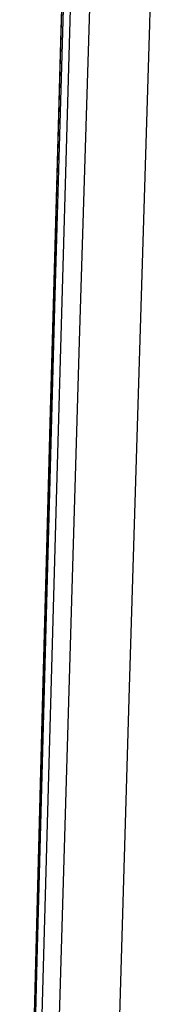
# Model space of a CAD drawing. Header units: metres. Extents: x 209747 to 209830, y 1182430 to 1182564.
# Tile 490 of 656: x 209752.1984 to 209752.2212, y 1182485.3679 to 1182485.5174. Entities that reach past the tile are written whole.
import ezdxf

# ---------------------------------------------------------------- set-up
doc = ezdxf.new("R2010")
doc.units = ezdxf.units.M
doc.header["$MEASUREMENT"] = 0
doc.linetypes.add('DGN Style 2', pattern=[15.036391, 9.021834, -6.014556])
doc.layers.get('0').update_dxf_attribs({"color": 254})

# ---------------------------------------------------------------- blocks, each defined once
blk = doc.blocks.new('*U2')
at = {"color": 3, "linetype": 'Continuous'}
for p, q in [((1.30783, -13.5185), (1.30503, -13.61913)), ((1.30503, -13.61913), (1.30237, -13.71978))]:
    blk.add_line(p, q, dxfattribs=at)
blk = doc.blocks.new('*U3')
at = {"color": 3, "linetype": 'Continuous'}
for p, q in [((1.30985, -13.44769), (1.30701, -13.5469)), ((1.30701, -13.5469), (1.3043, -13.64612)), ((1.3043, -13.64612), (1.3017, -13.74537))]:
    blk.add_line(p, q, dxfattribs=at)
blk = doc.blocks.new('*U4')
at = {"color": 3, "linetype": 'Continuous'}
for p, q in [((1.30818, -13.50572), (1.30541, -13.60489)), ((1.30541, -13.60489), (1.30277, -13.7041))]:
    blk.add_line(p, q, dxfattribs=at)
blk = doc.blocks.new('*U5')
at = {"color": 3, "linetype": 'Continuous'}
for p, q in [((1.30744, -13.53249), (1.30471, -13.63153)), ((1.30471, -13.63153), (1.3021, -13.73059))]:
    blk.add_line(p, q, dxfattribs=at)
blk = doc.blocks.new('*U6')
at = {"color": 3, "linetype": 'Continuous'}
for p, q in [((1.30894, -13.48808), (1.30611, -13.5873)), ((1.30611, -13.5873), (1.30341, -13.68653)), ((1.30341, -13.68653), (1.30083, -13.78576))]:
    blk.add_line(p, q, dxfattribs=at)
blk = doc.blocks.new('*U7')
at = {"color": 3, "linetype": 'Continuous'}
for p, q in [((1.30927, -13.51568), (1.30639, -13.61486)), ((1.30639, -13.61486), (1.30363, -13.71405))]:
    blk.add_line(p, q, dxfattribs=at)
blk = doc.blocks.new('*U8')
at = {"color": 3, "linetype": 'Continuous'}
for p, q in [((1.31292, -13.49337), (1.30986, -13.59253)), ((1.30986, -13.59253), (1.30692, -13.69171)), ((1.30692, -13.69171), (1.30412, -13.7909))]:
    blk.add_line(p, q, dxfattribs=at)
blk = doc.blocks.new('*U9')
at = {"color": 3, "linetype": 'Continuous'}
for p, q in [((1.32367, -13.44355), (1.3205, -13.54432)), ((1.3205, -13.54432), (1.31745, -13.64507)), ((1.31745, -13.64507), (1.3145, -13.74582))]:
    blk.add_line(p, q, dxfattribs=at)
blk = doc.blocks.new('ATTEMP')
at = {"color": 3, "linetype": 'Continuous'}
for name in ['*U9', '*U8', '*U7', '*U6', '*U3', '*U4', '*U5', '*U2']:
    blk.add_blockref(name, (-10.48, 0), dxfattribs=at)

msp = doc.modelspace()

# ---------------------------------------------------------------- block references
at = {"color": 1, "linetype": 'DGN Style 2'}
msp.add_blockref('ATTEMP', (209761.37756, 1182499.06107), dxfattribs=at)

doc.saveas('drawing.dxf')
